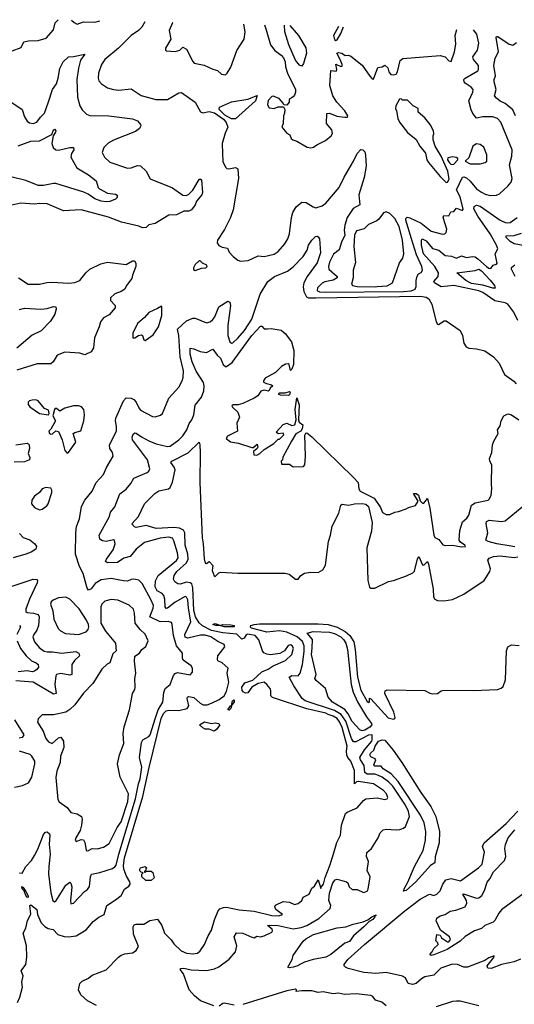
# Model space of a CAD drawing. Extents: x 1552033 to 1694788, y 811965 to 917215.
# Tile 300 of 632: x 1595156 to 1599097, y 908819 to 916661. Entities that reach past the tile are written whole.
import ezdxf

# ---------------------------------------------------------------- set-up
doc = ezdxf.new("R2010")
doc.units = 0

msp = doc.modelspace()

# ---------------------------------------------------------------- linework, layer by layer
at = {"layer": '0CON20XD'}
for points in [[(1595097, 916413), (1595169.2, 916440.8), (1595190, 916485), (1595227.3, 916492.7), (1595305, 916494.7), (1595366.6, 916513.4), (1595425, 916581.2), (1595438.2, 916635), (1595464.3, 916661.1)], [(1595568.4, 916658.5), (1595590, 916640), (1595615, 916626.5), (1595665, 916645.2), (1595755, 916641.3), (1595794.8, 916652.9)], [(1596153.2, 916644), (1596128.7, 916601.3), (1596102.9, 916575), (1596045, 916536.2), (1595944.5, 916435), (1595835.5, 916345), (1595807.3, 916305), (1595783.3, 916235), (1595780.6, 916195), (1595787.5, 916175), (1595809.3, 916149.3), (1595855, 916118.6), (1595905, 916104.4), (1595945, 916100.6), (1596045, 916109.5), (1596125, 916058.1), (1596240, 916025), (1596335, 916025.6), (1596425, 916077.5), (1596445, 916080), (1596555, 916002.9), (1596596.9, 915926.9), (1596615, 915919.2), (1596665, 915929.5), (1596708.5, 915918.5), (1596779.9, 915869.9), (1596801.4, 915841.4), (1596814.7, 915805), (1596792.7, 915757.3), (1596769.4, 915675), (1596771.5, 915595), (1596775, 915532.5), (1596796.1, 915486.1), (1596806.2, 915476.2), (1596822.5, 915472.5), (1596875, 915482.9), (1596894.3, 915474.3), (1596898.9, 915395), (1596856.4, 915146.4), (1596835.6, 915085), (1596788.9, 914991.1), (1596733.3, 914905), (1596730, 914885), (1596743.2, 914863.2), (1596769.7, 914849.7), (1596811.2, 914841.2), (1596825, 914810), (1596856.2, 914775), (1596895, 914745.8), (1596915, 914738), (1596975.6, 914744.4), (1597055, 914780.6), (1597105, 914775.8), (1597185, 914794.2), (1597215, 914816), (1597268.9, 914875), (1597292.1, 914915), (1597306.1, 914955), (1597321.8, 915085), (1597332.7, 915125), (1597359.5, 915170.5), (1597405, 915208), (1597438, 915205), (1597495, 915169.4), (1597515, 915163.2), (1597565, 915178.1), (1597595, 915199.2), (1597701.6, 915325), (1597742, 915408), (1597817, 915533), (1597845, 915595.6), (1597875, 915628), (1597890, 915625), (1597905, 915607.5), (1597911.5, 915581.5), (1597916.9, 915495), (1597899.7, 915405), (1597859.5, 915265), (1597865, 915186.7), (1597813.1, 915156.9), (1597764.6, 915085), (1597745.9, 915025), (1597741.3, 914985), (1597745.9, 914945), (1597721, 914889), (1597702.1, 914827.9), (1597656.6, 914793.4), (1597625, 914729.5), (1597615.9, 914695), (1597619.2, 914675), (1597684.6, 914615), (1597686.9, 914605), (1597655, 914585.2), (1597587.1, 914572.9), (1597565, 914563.3), (1597530, 914525), (1597525.4, 914505.4), (1597530.2, 914500.2), (1597543.9, 914493.9), (1597590.6, 914490.6), (1598215, 914496.5), (1598275, 914502.1), (1598306.5, 914515), (1598316, 914535), (1598314.7, 914585), (1598322.9, 914617.1), (1598333.7, 914636.3), (1598355, 914648.1), (1598364.6, 914665.4), (1598360.6, 914695), (1598317.7, 914787.7), (1598278.3, 914915), (1598233.3, 915065), (1598232.1, 915077.9), (1598243, 915087), (1598265, 915083.2), (1598355, 915041), (1598435, 914977.3), (1598525, 914953.1), (1598542.5, 914955), (1598553.8, 914965), (1598558, 914992), (1598530.8, 915085), (1598535, 915102.5), (1598575, 915100), (1598590, 915130), (1598616, 915134), (1598635, 915160), (1598675, 915144.3), (1598685, 915142.9), (1598689.3, 915150.7), (1598665, 915249.6), (1598635.8, 915305), (1598685, 915406.5), (1598695, 915410), (1598715, 915402.5), (1598745.4, 915375.4), (1598794.7, 915315), (1598835, 915286.9), (1598865, 915270.8), (1598905, 915261.1), (1598955, 915263.1), (1598980, 915275), (1599046, 915334), (1599071.9, 915368.1), (1599079.1, 915395), (1599059.6, 915505), (1599077.9, 915575), (1599078.7, 915625), (1598990, 915845), (1598962.9, 915872.9), (1598925, 915886.2), (1598845, 915888.2), (1598795, 915876.7), (1598765.2, 915915), (1598753.3, 915943.3), (1598735.2, 916015), (1598766.5, 916085), (1598767.8, 916105), (1598753.3, 916125), (1598704.4, 916155), (1598696.4, 916165), (1598695.4, 916184.6), (1598704.3, 916195.7), (1598805, 916253.6), (1598812.7, 916265), (1598811.5, 916295), (1598772.7, 916345), (1598767.3, 916365), (1598802.8, 916417.2), (1598813.2, 916475), (1598798.4, 916545), (1598772.3, 916579.1)], [(1596377.3, 916638.4), (1596375, 916636.7), (1596346.7, 916575), (1596361.2, 916505), (1596317.5, 916435), (1596318.3, 916418.3), (1596325, 916412.5), (1596395, 916408), (1596432.7, 916417.3), (1596455, 916442.5), (1596485, 916426.7), (1596535, 916328.8), (1596547.5, 916315), (1596625, 916298.8), (1596695, 916266.7), (1596732.5, 916257.5), (1596765, 916226.2), (1596795, 916222), (1596809.2, 916235), (1596837.4, 916282.6), (1596887.5, 916415), (1596943.8, 916505), (1596954, 916565), (1596942, 916624.4)], [(1597106.3, 916620.3), (1597121.1, 916581.1), (1597155, 916460.6), (1597188.9, 916415), (1597239.3, 916379.3), (1597257.9, 916357.9), (1597271.9, 916325), (1597274.9, 916285), (1597290, 916235), (1597354.8, 916105), (1597354.7, 916085), (1597345, 916060.6), (1597335, 916046.9), (1597303.9, 916026.1), (1597302.5, 916005), (1597285, 915980), (1597261.7, 915981.7), (1597256.4, 915996.4), (1597222.3, 916032.3), (1597175, 916052.5), (1597165, 916050), (1597137, 916017), (1597131.7, 915981.7), (1597145, 915960), (1597185, 915953.3), (1597215, 915966.7), (1597258.3, 915968.3), (1597267.5, 915945), (1597266.2, 915916.2), (1597258.8, 915895), (1597255.7, 915834.3), (1597243.8, 915805), (1597285, 915756.7), (1597307.5, 915745), (1597320, 915715), (1597332.9, 915702.9), (1597365, 915692.5), (1597446.4, 915646.4), (1597475, 915639.4), (1597497.5, 915645), (1597522.5, 915665), (1597592.3, 915697.7), (1597637.5, 915735), (1597648.8, 915755), (1597642.5, 915785), (1597601.2, 915835), (1597602.5, 915915), (1597625, 915916.5), (1597683.1, 915893.1), (1597746.5, 915883.5), (1597767.5, 915885), (1597771.2, 915895), (1597747.1, 915935), (1597683.1, 916005), (1597651.2, 916055), (1597627, 916137), (1597635, 916257.5), (1597678.3, 916251.7), (1597682.5, 916265), (1597675, 916307.5), (1597715, 916287.5), (1597725, 916290), (1597726, 916305), (1597710, 916345), (1597683.8, 916395), (1597695, 916400), (1597723.9, 916393.9), (1597750, 916375), (1597775, 916377.5), (1597795, 916370), (1597885, 916300), (1597945, 916212), (1597965, 916188.8), (1597975, 916186.7), (1598010.6, 916279.4), (1598043.9, 916286.1), (1598065, 916300), (1598088.3, 916278.3), (1598097.5, 916245), (1598112.5, 916225), (1598135, 916221.2), (1598155, 916227.5), (1598167.5, 916245), (1598187.5, 916335), (1598207.5, 916352.5), (1598505, 916374.7), (1598545, 916366.6), (1598575, 916334.4), (1598595, 916329.2), (1598620.9, 916405), (1598631.9, 916465), (1598625.4, 916535), (1598638.5, 916582.4)], [(1597307.5, 916615.3), (1597378.1, 916535), (1597437.3, 916437.3), (1597441.2, 916395), (1597417.4, 916312.6), (1597405, 916292), (1597385, 916300), (1597355, 916338.1), (1597301.1, 916461.1), (1597270, 916565), (1597265.1, 916616.4)], [(1597696.9, 916605.6), (1597655.6, 916535), (1597665, 916503.6), (1597675, 916495.6), (1597685, 916499.4), (1597715, 916552), (1597735.9, 916604.7)], [(1599106.2, 915896.2), (1599085, 915943.1), (1599025, 915994.6), (1598985, 916012.3), (1598954.2, 916035), (1598939.4, 916055), (1598952.5, 916105), (1598937.1, 916165), (1598936.7, 916185), (1598946.2, 916215), (1598933.8, 916295), (1598944.5, 916355.5), (1598970, 916405), (1598951.9, 916518.1), (1598955, 916526), (1598965, 916526.9), (1599057, 916467), (1599085, 916459.5), (1599115, 916478.6)], [(1595095, 916001.2), (1595176, 915946), (1595195, 915886.7), (1595215, 915852), (1595235, 915839.2), (1595265, 915834.5), (1595294.2, 915845), (1595321.4, 915885), (1595355, 915915.6), (1595385, 916006), (1595416.8, 916105), (1595448.5, 916151.5), (1595462.2, 916195), (1595475, 916273.3), (1595503.6, 916326.4), (1595545, 916365.8), (1595585, 916367.1), (1595675.7, 916385.7), (1595642.2, 916337.8), (1595623.8, 916276.2), (1595612.9, 916185), (1595617.6, 916045), (1595635.4, 915975.4), (1595653, 915943), (1595687.7, 915907.7), (1595715, 915897.5), (1595865.5, 915894.5), (1596055, 915872.2), (1596095.4, 915855.4), (1596119.2, 915825), (1596120.8, 915815), (1596110.8, 915795), (1596079.2, 915770.8), (1595905, 915701.5), (1595862.6, 915677.4), (1595826.4, 915643.6), (1595813.2, 915603.2), (1595831.4, 915565), (1595875.6, 915525), (1596015, 915479.1), (1596045, 915482.3), (1596095, 915499.1), (1596117.8, 915497.8), (1596163.8, 915455), (1596195, 915394.2), (1596375, 915321.5), (1596455, 915264.4), (1596485, 915260), (1596505, 915271.9), (1596535, 915304.2), (1596585, 915388.6), (1596595, 915392.5), (1596604.4, 915384.4), (1596611.9, 915285), (1596608, 915265), (1596565.5, 915215), (1596554.1, 915185.9), (1596525, 915147.5), (1596503, 915137), (1596465, 915135.8), (1596405, 915107.1), (1596345, 915103.2), (1596235, 915038.1), (1596185, 915026.7), (1596163.8, 915006.2), (1596135, 915002.5), (1596105, 915015.4), (1595967.6, 915047.6), (1595865, 915087.7), (1595645, 915145.6), (1595505, 915137.5), (1595374.3, 915194.3), (1595315, 915198.1), (1595275, 915192.9), (1595165, 915200.9), (1595045, 915174.4)], [(1596845, 915870.5), (1596790.4, 915900.4), (1596745.7, 915945), (1596748, 915965), (1596845, 916005.6), (1596975, 916027.5), (1597047.7, 916057.7), (1597035, 916014), (1596875, 915872.5), (1596845, 915870.5)], [(1598555, 915364.6), (1598565, 915366.7), (1598578.3, 915391.7), (1598567, 915455), (1598513.1, 915573.1), (1598467.5, 915655), (1598450, 915705), (1598450, 915735), (1598456.7, 915753.3), (1598452.5, 915775), (1598427.5, 915825), (1598385, 915880), (1598330, 915925), (1598330, 915955), (1598290, 915975), (1598245, 916020), (1598205, 916020), (1598195, 916030), (1598181.7, 916028.3), (1598154.2, 915975.8), (1598150, 915955), (1598159.4, 915935), (1598169.2, 915875), (1598182.5, 915845), (1598245, 915762.7), (1598315.8, 915705.8), (1598345.4, 915655), (1598389, 915599), (1598401, 915545), (1598414.3, 915524.3), (1598505, 915411.1), (1598555, 915364.6)], [(1595145, 915657.3), (1595245, 915693.1), (1595315, 915696.2), (1595412.5, 915747.5), (1595424.6, 915785), (1595435, 915788.9), (1595443.5, 915775), (1595441.8, 915765), (1595423.1, 915736.9), (1595413.1, 915675), (1595421.9, 915641.9), (1595445, 915625.8), (1595465, 915623.1), (1595555, 915644.4), (1595585, 915643.3), (1595588.1, 915625), (1595569.4, 915595), (1595564.4, 915565), (1595611.2, 915481.2), (1595704, 915425), (1595765, 915376.7), (1595781.4, 915325), (1595792, 915315), (1595855, 915280.5), (1595920.3, 915270.3), (1595932.7, 915262.7), (1595934, 915245), (1595919.5, 915230.5), (1595875, 915212), (1595845, 915209.4), (1595805, 915215.4), (1595755, 915234.1), (1595702, 915272), (1595666.5, 915286.5), (1595445, 915356), (1595425, 915357.5), (1595345, 915339.6), (1595305, 915339.4), (1595205, 915380.9), (1595085, 915408.3)], [(1598745, 915512.7), (1598825, 915513.8), (1598865.5, 915524.5), (1598878.8, 915535), (1598879.2, 915585), (1598854, 915645), (1598825, 915667.5), (1598795, 915673.1), (1598766, 915654), (1598735, 915560), (1598706.2, 915535), (1598745, 915512.7)], [(1598595, 915508.9), (1598615, 915511.5), (1598648, 915545), (1598646, 915555), (1598633.5, 915563.5), (1598605, 915568.9), (1598568, 915562), (1598565.7, 915545), (1598581.2, 915521.2), (1598595, 915508.9)], [(1599125.8, 914265), (1599092.4, 914332.4), (1599045, 914396.1), (1599024, 914406), (1598940.5, 914420.5), (1598845, 914488.1), (1598815, 914502.5), (1598615.2, 914545.2), (1598515, 914532.1), (1598460, 914565), (1598456.9, 914575), (1598491.1, 914615), (1598492.9, 914645), (1598463.7, 914695), (1598373.6, 914795), (1598358.7, 914865), (1598357.1, 914905), (1598363.1, 914916.9), (1598395, 914899.3), (1598445, 914837.4), (1598495, 914825.2), (1598545, 914781.6), (1598597.7, 914777.7), (1598635, 914761.2), (1598675, 914779.2), (1598717, 914767), (1598765, 914775.8), (1598785, 914771.5), (1598807, 914757), (1598875, 914694.7), (1598895, 914681.9), (1598909.7, 914680.3), (1598927.5, 914705), (1598955, 914714), (1598959.4, 914720.6), (1598945.6, 914795), (1598965.6, 914835), (1598955.3, 914865), (1598905.5, 914955), (1598805, 915096.5), (1598775.7, 915155), (1598775.8, 915174.2), (1598795, 915184.2), (1598824.2, 915175), (1598985, 915064.7), (1599025, 915046.2), (1599045, 915042.3), (1599065, 915046.5), (1599119.4, 915085)], [(1597994.4, 914534.4), (1598005, 914534.9), (1598085, 914540.2), (1598125.6, 914565), (1598183.3, 914725), (1598208.5, 914761.5), (1598216.7, 914795), (1598205.6, 914905), (1598179.2, 915015), (1598145, 915078.2), (1598105, 915118.1), (1598075, 915130), (1598055, 915123.3), (1598017.4, 915072.6), (1598000.8, 915059.2), (1597935, 915030.6), (1597900, 914995), (1597840.9, 914979.1), (1597823.4, 914945), (1597819, 914855), (1597832.9, 914727.1), (1597812.8, 914667.2), (1597812.9, 914605), (1597801.1, 914555), (1597807.1, 914545), (1597845, 914535.6), (1597994.4, 914534.4)], [(1596238.6, 911101.4), (1596259.7, 911165), (1596296.4, 911225), (1596305, 911302.5), (1596315, 911333.3), (1596355, 911366.2), (1596382, 911438), (1596395.8, 911454.2), (1596415, 911461.6), (1596515, 911444), (1596533.8, 911465), (1596534, 911495), (1596522.5, 911515), (1596459.7, 911559.7), (1596453.8, 911575), (1596454, 911615), (1596404.8, 911674.8), (1596381.1, 911755), (1596371.9, 911845), (1596365, 911858.8), (1596338.2, 911868.2), (1596275, 911863.8), (1596193.9, 911903.9), (1596220.6, 911975), (1596222.5, 911995), (1596205, 912038.1), (1596131.5, 912171.5), (1596105, 912196.2), (1596065, 912204), (1596045, 912202.5), (1596015, 912188.2), (1595982.9, 912192.9), (1595885, 912211.5), (1595805, 912199.6), (1595758.9, 912171.1), (1595725, 912128.2), (1595705, 912116.9), (1595693.4, 912133.4), (1595661.3, 912251.3), (1595632.9, 912305), (1595601.1, 912405), (1595603, 912573), (1595609.4, 912625), (1595633.3, 912685), (1595649.6, 912785), (1595675, 912832.9), (1595733.3, 912906.7), (1595765.3, 912974.7), (1595825, 913038), (1595847, 913093), (1595902.5, 913185), (1595897.1, 913215), (1595875.5, 913245), (1595872.2, 913275), (1595927.5, 913385), (1595928.9, 913421.1), (1595920, 913465), (1595922.2, 913487.8), (1595983.1, 913625), (1596005, 913649.5), (1596045, 913645.4), (1596066.9, 913635), (1596084.5, 913615), (1596105, 913568.6), (1596119.8, 913549.8), (1596215, 913500), (1596235, 913497.5), (1596278.7, 913511.3), (1596295, 913524), (1596345, 913646.2), (1596425, 913734), (1596451.9, 913785), (1596458.2, 913811.8), (1596460.8, 913865), (1596434.4, 913975), (1596424.8, 914145), (1596414.6, 914195), (1596485, 914263.8), (1596535, 914283.8), (1596555, 914283.8), (1596645, 914246.9), (1596675, 914255.6), (1596695.8, 914274.2), (1596710.9, 914295), (1596742.9, 914375), (1596815, 914420), (1596830.3, 914410.3), (1596835.5, 914385.5), (1596813.8, 914225), (1596815.4, 914145), (1596831.9, 914095), (1596845, 914085.8), (1596855, 914088.6), (1596895, 914124.5), (1596946.9, 914185), (1597004.6, 914275), (1597072.2, 914475), (1597133.6, 914576.4), (1597185.2, 914614.8), (1597290.6, 914659.4), (1597335, 914691.8), (1597415.5, 914775), (1597445.8, 914825), (1597456, 914865), (1597483.8, 914905), (1597513, 914933), (1597525, 914936.5), (1597535, 914931.8), (1597545.7, 914915.7), (1597552.2, 914805), (1597525.9, 914724.1), (1597446.2, 914615), (1597420.3, 914565), (1597414.2, 914534.2), (1597420.4, 914495), (1597442.5, 914452.5), (1597456.9, 914446.9), (1597515, 914446.2), (1598349.4, 914459.4), (1598395, 914452.1), (1598415, 914437.1), (1598441.1, 914395), (1598474, 914254), (1598485, 914236.2), (1598494, 914234), (1598538.3, 914261.7), (1598555, 914263.8), (1598666.4, 914185), (1598683.2, 914145), (1598693.4, 914083.4), (1598713.9, 914055), (1598735.4, 914045.4), (1598795, 914040.8), (1598862.7, 914022.7), (1598930.8, 913975), (1598975.6, 913925), (1599019.4, 913835), (1599092.5, 913782.5), (1599111.7, 913761.7)], [(1599195, 914857.3), (1599096, 914876), (1599065, 914894.4), (1599030.8, 914925), (1599031, 914939), (1599095, 914942.9), (1599155, 914959.7)], [(1595147.5, 914605), (1595225, 914553.3), (1595315, 914553.6), (1595372.8, 914567.2), (1595415, 914570), (1595547.4, 914562.6), (1595595, 914566.9), (1595636, 914585), (1595684.3, 914645.7), (1595715, 914674), (1595803.8, 914716.2), (1595855, 914730), (1596005, 914710), (1596055, 914740), (1596071.2, 914741.2), (1596082.7, 914722.7), (1596082.9, 914695), (1596056.1, 914626.1), (1596050.2, 914599.8), (1596008.6, 914545), (1595994.2, 914515), (1595965.8, 914495), (1595915, 914478), (1595880.6, 914445), (1595879.3, 914425), (1595917.9, 914385), (1595916.4, 914365), (1595870, 914310), (1595825, 914285.6), (1595801.1, 914255), (1595790, 914215), (1595752, 914128), (1595743.2, 914046.8), (1595725, 914016.7), (1595675, 913991.2), (1595635, 914004.2), (1595515, 914012.5), (1595455, 913988), (1595424.2, 913935), (1595405, 913920), (1595295, 913919.5), (1595135, 913869.4)], [(1596555, 914662.5), (1596605, 914683.3), (1596640, 914685), (1596650, 914695), (1596647.5, 914705), (1596613, 914723), (1596595, 914740), (1596585, 914740), (1596555, 914710), (1596540, 914685), (1596541.7, 914671.7), (1596555, 914662.5)], [(1598925, 914522.7), (1598845, 914546.9), (1598755, 914559.8), (1598710.8, 914585), (1598640, 914645), (1598785, 914662.7), (1598815, 914673.1), (1598835, 914659.8), (1598905, 914586.6), (1598938.3, 914545), (1598945, 914523.6), (1598925, 914522.7)], [(1599102.4, 914615), (1599073.5, 914675), (1599075, 914688.5), (1599102.3, 914707.7)], [(1595155, 914353.5), (1595195, 914364.5), (1595325, 914354.4), (1595375, 914360), (1595425, 914376.9), (1595443.8, 914373.8), (1595446, 914355), (1595436.2, 914315), (1595401.2, 914258.8), (1595326.8, 914183.2), (1595255, 914148.6), (1595132.5, 914045)], [(1596155, 914106.7), (1596165, 914111.2), (1596219.7, 914150.3), (1596262.5, 914215), (1596289.2, 914305), (1596290, 914375), (1596285, 914380), (1596255, 914360), (1596185, 914330), (1596150.9, 914289.1), (1596095, 914241.2), (1596058, 914165), (1596056.7, 914126.7), (1596075, 914126.2), (1596104.3, 914145.7), (1596125, 914151.2), (1596136, 914146), (1596145, 914112.5), (1596155, 914106.7)], [(1595902.1, 912437.9), (1595916.4, 912486.4), (1595912.2, 912512.2), (1595905, 912516.9), (1595845, 912504.5), (1595815, 912510.6), (1595794.6, 912524.6), (1595790.9, 912555), (1595870.8, 912705), (1595880.9, 912739.1), (1595915, 912781.2), (1595955.6, 912885), (1596005, 912921.4), (1596043.1, 912966.9), (1596065, 913009.2), (1596171.2, 913055), (1596185, 913066.2), (1596194.2, 913085), (1596173.6, 913155), (1596054.7, 913315), (1596052.2, 913335), (1596061.5, 913358.5), (1596075, 913370.8), (1596085, 913367.8), (1596127.3, 913337.3), (1596186.1, 913306.1), (1596245, 913283.4), (1596335, 913260.9), (1596355, 913263.3), (1596424.2, 913315), (1596455, 913346.9), (1596487.1, 913395), (1596505.5, 913445), (1596527.5, 913475), (1596542.7, 913515), (1596555, 913591.2), (1596604.6, 913655), (1596624.2, 913705), (1596627.2, 913745), (1596622, 913772), (1596561.5, 913861.5), (1596529.8, 913935), (1596514.1, 913995.9), (1596515, 914043.8), (1596545, 914040), (1596595, 914017.8), (1596645, 914009.4), (1596695, 914038), (1596729.1, 913989.1), (1596756.1, 913965), (1596777.9, 913915), (1596795, 913899.7), (1596805, 913898.9), (1596850.5, 913929.5), (1597005.3, 914145), (1597075, 914221.2), (1597085, 914218.8), (1597105, 914198.8), (1597130.8, 914199.2), (1597160.7, 914200.7), (1597238.3, 914188.3), (1597271.7, 914161.7), (1597322.5, 914095), (1597340, 914025), (1597337.5, 913915), (1597325, 913877.5), (1597315, 913867.5), (1597304.1, 913914.1), (1597295, 913920), (1597275, 913917.5), (1597241.4, 913898.6), (1597195, 913850), (1597112.9, 913805), (1597098, 913785), (1597098.8, 913775), (1597122.5, 913762.5), (1597163.6, 913753.6), (1597172.5, 913745), (1597152.7, 913727.3), (1597143, 913707), (1597135, 913702.5), (1597105, 913711.2), (1597076.4, 913703.6), (1597052.5, 913665), (1597025, 913646.7), (1596935, 913603.8), (1596896.1, 913593.9), (1596857, 913593), (1596847.5, 913585), (1596851.2, 913575), (1596894, 913535), (1596907.5, 913495), (1596886.4, 913446.4), (1596891.2, 913385), (1596812.5, 913345), (1596802.5, 913325), (1596835, 913297.5), (1596899.1, 913289.1), (1597005, 913253.3), (1597016.7, 913253.3), (1597049.3, 913279.3), (1597052.5, 913255), (1597047.5, 913245), (1597018.3, 913221.7), (1597022.5, 913195), (1597045, 913192.5), (1597070, 913205), (1597105, 913237.5), (1597180, 913285), (1597215, 913320), (1597225, 913320), (1597260, 913355), (1597255, 913367.5), (1597215, 913362.5), (1597200, 913375), (1597255, 913437.5), (1597283.9, 913446.1), (1597325, 913428.6), (1597348.8, 913435), (1597360, 913475), (1597350.8, 913555), (1597365, 913650), (1597383.6, 913593.6), (1597377, 913473), (1597382.5, 913455), (1597412.5, 913435), (1597407.5, 913402.5), (1597395.8, 913384.2), (1597357, 913363), (1597322.5, 913305), (1597253, 913177), (1597250, 913155), (1597240, 913145), (1597241.7, 913121.7), (1597305, 913120), (1597335, 913100), (1597418.3, 913101.7), (1597427.5, 913115), (1597433.3, 913185), (1597428.3, 913351.7), (1597435, 913367.5), (1597445, 913370), (1597485, 913339.2), (1597815.8, 913015), (1597852.5, 912975), (1597858, 912925), (1597870, 912905), (1597979.6, 912849.6), (1598031.4, 912775), (1598047, 912737), (1598075, 912718.8), (1598105, 912720), (1598145, 912738.8), (1598175, 912743.8), (1598235, 912763.8), (1598255, 912776.7), (1598308.8, 912791.2), (1598330, 912825), (1598295, 912886.7), (1598315, 912887.8), (1598332.9, 912875), (1598348, 912828), (1598365, 912810), (1598375, 912811.2), (1598405, 912846.2), (1598425, 912771.2), (1598456.2, 912556.2), (1598465, 912536.2), (1598495, 912521.2), (1598527.4, 912477.4), (1598545, 912471.9), (1598605, 912476.4), (1598675, 912462), (1598708, 912465), (1598702.5, 912475), (1598668.5, 912498.5), (1598658.1, 912515), (1598662.9, 912592.9), (1598685, 912661.1), (1598719.8, 912690.2), (1598734.4, 912715), (1598755.4, 912795), (1598785, 912812), (1598888.8, 912835), (1598900, 912845), (1598912, 912875), (1598918.8, 912925), (1598914, 912965), (1598917.5, 913115), (1598902.5, 913145), (1598900, 913165), (1598917.5, 913215), (1598922.5, 913275), (1598932.5, 913305), (1598967.5, 913365), (1598962.5, 913395), (1598983.6, 913426.4), (1598992.5, 913465), (1599013.3, 913505), (1599045, 913520.8), (1599075, 913514.3), (1599132, 913475)], [(1597295, 913667.5), (1597235, 913670), (1597220, 913675), (1597220, 913685), (1597225, 913690), (1597271.7, 913688.3), (1597305, 913700), (1597310, 913695), (1597305, 913672.5), (1597295, 913667.5)], [(1595385, 913513.3), (1595392.5, 913525), (1595385, 913550), (1595353.3, 913563.3), (1595305, 913626.2), (1595285, 913633.8), (1595255, 913630.5), (1595234, 913626), (1595224.6, 913615.4), (1595224.4, 913595), (1595237.4, 913577.4), (1595315, 913523.3), (1595385, 913513.3)], [(1595535, 913207.5), (1595545, 913212.5), (1595602.5, 913295), (1595582.5, 913365), (1595596.1, 913373.9), (1595644.2, 913385.8), (1595668, 913465), (1595673.8, 913515), (1595667.5, 913555), (1595648.3, 913578.3), (1595626.1, 913586.1), (1595583.9, 913586.1), (1595515, 913566.7), (1595475, 913542.5), (1595450, 913565), (1595440, 913565), (1595432.5, 913557.5), (1595420, 913505), (1595442.5, 913465), (1595405, 913400), (1595390, 913385), (1595393.8, 913365), (1595405, 913360), (1595418.3, 913361.7), (1595445, 913386.7), (1595465, 913380), (1595493.8, 913315), (1595515, 913230), (1595535, 913207.5)], [(1595125.9, 913275.9), (1595219.1, 913289.1), (1595230.9, 913275), (1595235.4, 913245), (1595223.3, 913205), (1595238.5, 913175), (1595234.3, 913155), (1595195, 913140.3), (1595113.3, 913136.7)], [(1595769, 908809), (1595695.4, 908845), (1595644.6, 908895), (1595625.6, 908935), (1595636.1, 908983.9), (1595655, 909003.8), (1595705, 909026.7), (1595735, 909051.2), (1595846.1, 909093.9), (1595943.3, 909195), (1595965, 909210), (1595995, 909221.4), (1596055, 909227.5), (1596085, 909246.2), (1596102, 909278), (1596063.6, 909376.4), (1596061.4, 909435), (1596069.1, 909450.9), (1596085, 909456.9), (1596145, 909455.8), (1596193.4, 909486.6), (1596255, 909496), (1596290, 909445), (1596310, 909385), (1596362.7, 909332.7), (1596385, 909300), (1596442.9, 909245), (1596485, 909226.9), (1596535, 909220.9), (1596573.7, 909226.3), (1596595.4, 909244.6), (1596629.4, 909295), (1596657.9, 909365), (1596685, 909409.6), (1596708, 909492), (1596738, 909562), (1596751.6, 909578.4), (1596780.2, 909589.8), (1596805, 909591.8), (1596905, 909572.2), (1597025, 909559.2), (1597165, 909527.1), (1597215.6, 909524.4), (1597245, 909530), (1597250, 909535), (1597197.5, 909575), (1597190, 909595), (1597195, 909607.5), (1597255, 909636.2), (1597305, 909632), (1597345, 909613.3), (1597375, 909622.5), (1597403.3, 909645), (1597415, 909672.5), (1597463.9, 909696.1), (1597482.5, 909745), (1597505, 909760), (1597535, 909810), (1597555, 909740), (1597557.5, 909752.5), (1597577.5, 909775), (1597590.6, 909829.4), (1597628.4, 909925), (1597658.7, 910025), (1597683.9, 910106.1), (1597711.1, 910165), (1597721.1, 910245), (1597752.5, 910337.5), (1597765, 910348.8), (1597845, 910382.5), (1597895, 910442.5), (1597915, 910454.4), (1598003.1, 910463.1), (1598065, 910448.9), (1598085, 910454.3), (1598090, 910465), (1598079.2, 910495), (1598055, 910521.5), (1597974.7, 910574.7), (1597855, 910592.7), (1597840.3, 910589.7), (1597823.8, 910573.8), (1597825, 910680), (1597795, 910755.8), (1597770, 910785), (1597763.1, 910803.1), (1597759.4, 910835), (1597765.2, 910875), (1597725, 911022.9), (1597705, 911067.9), (1597684.6, 911095), (1597655, 911113.9), (1597615, 911127.3), (1597595, 911138.1), (1597445, 911170.9), (1597171.7, 911261.7), (1597156, 911275), (1597158.1, 911315), (1597150.6, 911335), (1597126.1, 911366.1), (1597103.6, 911383.6), (1597055, 911374.1), (1597005, 911345.3), (1596975, 911300.6), (1596955, 911297.3), (1596936.7, 911306.7), (1596928.8, 911318.8), (1596926, 911345), (1596950.3, 911379.7), (1597015, 911399.3), (1597084.3, 911465.7), (1597135, 911486.9), (1597175.3, 911514.7), (1597275, 911555.8), (1597325, 911604), (1597336.5, 911655), (1597327.1, 911675), (1597315, 911680.8), (1597294.5, 911675.5), (1597265.5, 911634.5), (1597227.9, 911612.1), (1597155, 911602.5), (1597125, 911606.7), (1597102.5, 911617.5), (1597090.2, 911635), (1597061.9, 911721.9), (1597032.1, 911755), (1596972.2, 911767.8), (1596959.5, 911760.5), (1596945, 911734.2), (1596925, 911726.2), (1596887.3, 911767.3), (1596775, 911777.6), (1596685, 911796.4), (1596612, 911832), (1596586.2, 911856.2), (1596556.5, 911905), (1596544.4, 911954.4), (1596536.2, 912135), (1596527.4, 912167.4), (1596515, 912177), (1596485, 912180.7), (1596435, 912165.9), (1596416.6, 912166.6), (1596392.6, 912182.6), (1596383.1, 912205), (1596387.7, 912235), (1596407.6, 912265), (1596486.1, 912335), (1596498.9, 912365), (1596496.4, 912405), (1596475.5, 912475), (1596472.8, 912575), (1596461.1, 912595), (1596430.7, 912610.7), (1596385, 912615.4), (1596245, 912608.4), (1596165, 912631.8), (1596085, 912616.2), (1596071.8, 912621.8), (1596051.2, 912645), (1596101.9, 912705), (1596150.8, 912805), (1596232.3, 912887.7), (1596265, 912908.4), (1596343.3, 912925), (1596355.4, 912934.6), (1596373.1, 912976.9), (1596395.7, 913075), (1596387.8, 913097.8), (1596360.8, 913135), (1596367.5, 913145), (1596499.2, 913210.8), (1596585, 913296), (1596591.5, 913275), (1596593.6, 913213.6), (1596591.8, 912975), (1596609.7, 912535), (1596618.6, 912485), (1596625, 912366.7), (1596635, 912332.5), (1596645, 912330), (1596665, 912346.7), (1596696.2, 912315), (1596690.6, 912275), (1596705, 912231.2), (1596715, 912226.2), (1596743.6, 912256.4), (1596758.3, 912261.7), (1596895, 912252.5), (1597272.7, 912252.7), (1597303.3, 912245), (1597355, 912206), (1597375, 912203.8), (1597397.5, 912235), (1597425, 912251.4), (1597475, 912260.8), (1597535, 912259.3), (1597572.1, 912277.9), (1597593.2, 912316.8), (1597617.6, 912505), (1597633.4, 912555), (1597645, 912627.5), (1597700, 912730), (1597713.8, 912795), (1597725, 912803.3), (1597775, 912795.5), (1597825, 912806.1), (1597885, 912808.7), (1597915, 912802.2), (1597934, 912785), (1597964.2, 912655), (1597958.2, 912588.2), (1597922.2, 912455), (1597929.2, 912195), (1597942.4, 912142.4), (1597955, 912133.3), (1597985, 912133.3), (1598094.2, 912185.8), (1598135, 912193.8), (1598238, 912232)], [(1595315, 912756.7), (1595335, 912763.3), (1595371.7, 912788.3), (1595384, 912805), (1595413.8, 912895), (1595413.3, 912915), (1595405, 912930), (1595365, 912936.2), (1595335.9, 912924.1), (1595313.9, 912896.1), (1595275, 912866.7), (1595253.8, 912835), (1595250, 912805), (1595273.3, 912775), (1595315, 912756.7)], [(1599101.8, 912461.8), (1599055, 912471.1), (1598957.3, 912487.3), (1598888, 912505), (1598870, 912515), (1598886.4, 912575), (1598873.3, 912645), (1598875.5, 912664.5), (1598895.6, 912674.4), (1598995, 912663.9), (1599025, 912670), (1599158.6, 912781.4)], [(1595155, 912569.4), (1595185, 912537.9), (1595238.1, 912518.1), (1595277.1, 912485), (1595289.6, 912465), (1595283.8, 912445), (1595248.9, 912421.1), (1595206.7, 912403.3), (1595105.6, 912375)], [(1595137.8, 908832.2), (1595158.1, 908875), (1595178.1, 908955), (1595174.2, 908995), (1595184.2, 909044.2), (1595167.5, 909085), (1595205.3, 909134.7), (1595213.4, 909195), (1595211.2, 909285), (1595184.5, 909384.5), (1595206.2, 909423.8), (1595218, 909485), (1595244, 909536), (1595236.7, 909605), (1595245, 909611.2), (1595294.2, 909575), (1595297.5, 909535), (1595327.3, 909467.3), (1595357.7, 909437.7), (1595383.1, 909423.1), (1595423.6, 909413.6), (1595460, 909375), (1595512.1, 909357.9), (1595545, 909355.5), (1595606.7, 909365), (1595687, 909413), (1595740.6, 909479.4), (1595786.7, 909513.3), (1595830, 909535), (1595850.5, 909605), (1595919.7, 909650.3), (1595964.2, 909685), (1595992.5, 909735), (1596025, 909758.5), (1596036, 909775), (1596033.8, 909795), (1596008.5, 909838.5), (1595986.9, 909895), (1595983.6, 909925), (1595990.3, 909985), (1596137.7, 910475), (1596187.1, 910705), (1596284.5, 911095.5), (1596301.7, 911135), (1596323.6, 911156.4), (1596345, 911161.8), (1596425, 911159.5), (1596489.5, 911175), (1596503.1, 911195), (1596491.1, 911255), (1596494.5, 911265.5), (1596505, 911271.1), (1596545, 911263.1), (1596595, 911218.2), (1596618.8, 911205), (1596650, 911205), (1596685, 911216.2), (1596745, 911246.9), (1596785, 911275.7), (1596805, 911309.2), (1596823.3, 911385), (1596809.4, 911455), (1596816, 911495), (1596768.8, 911538.8), (1596734.4, 911555), (1596731.1, 911565), (1596734.5, 911595), (1596791.1, 911665), (1596785.8, 911685), (1596735, 911707.7), (1596678.9, 911745), (1596635, 911759.2), (1596597.9, 911757.9), (1596495, 911734), (1596473.8, 911743.8), (1596471.8, 911765), (1596518.7, 911865), (1596500.7, 911975), (1596495, 912040), (1596485, 912061.5), (1596475, 912066.2), (1596395, 912022.1), (1596335, 911974.2), (1596322.4, 911972.4), (1596314.8, 911984.8), (1596313, 912045), (1596305.8, 912075.8), (1596292, 912092), (1596252.8, 912112.8), (1596236.3, 912145), (1596238.7, 912191.3), (1596258.4, 912235), (1596405, 912354.7), (1596418.6, 912375), (1596414.2, 912415), (1596385, 912510), (1596372.7, 912532.7), (1596345, 912538.6), (1596275, 912531.2), (1596151.9, 912498.1), (1596083.2, 912445), (1596035.6, 912384.4), (1595985, 912371.5), (1595935, 912337.7), (1595855, 912335.6), (1595840.5, 912345), (1595848.2, 912365), (1595902.1, 912437.9)], [(1598238, 912232), (1598287.5, 912255), (1598300.9, 912269.1), (1598325, 912366.7), (1598335, 912386.2), (1598365, 912318.8), (1598375, 912316.2), (1598405, 912346.7), (1598414.5, 912325), (1598449.6, 912125), (1598452.9, 912065), (1598463.5, 912045), (1598485, 912035.7), (1598535, 912033.1), (1598605, 912043.6), (1598695.9, 912085), (1598857.1, 912195), (1598902, 912265), (1598905.9, 912285.9), (1598886, 912355), (1598897.4, 912372.6), (1598931.2, 912385), (1598985, 912389.8), (1599095, 912376.9), (1599125, 912382.6)], [(1595065, 912138.7), (1595265, 912205.5), (1595291.9, 912201.9), (1595297.5, 912195), (1595294.5, 912175), (1595233.5, 912045), (1595204.6, 911965), (1595206.4, 911946.4), (1595215, 911939.5), (1595266.2, 911935), (1595302.6, 911922.6), (1595312.4, 911905), (1595305.2, 911835), (1595291.9, 911798.1), (1595267.9, 911765), (1595261.2, 911745), (1595273.5, 911705), (1595311.8, 911661.8), (1595352.7, 911632.7), (1595375, 911625.3), (1595417.4, 911627.4), (1595493.4, 911616.6), (1595605, 911628), (1595628.6, 911615), (1595632.5, 911595), (1595591.9, 911558.1), (1595572.1, 911525), (1595571.4, 911445), (1595555, 911440), (1595485, 911453.8), (1595450.8, 911445), (1595444.5, 911435), (1595435.9, 911365), (1595447.3, 911295), (1595425, 911288.2), (1595265, 911384.2), (1595125, 911396)], [(1595695, 910040), (1595705, 910043.1), (1595735, 910060), (1595775, 910056.7), (1595825, 910069.1), (1595869.4, 910100.6), (1595933.4, 910226.6), (1595965, 910273.1), (1596016.7, 910435), (1596023.2, 910495), (1595956.5, 910626.5), (1595935.4, 910735), (1595950.9, 910805), (1595986.6, 910895), (1595981.5, 910975), (1595990.1, 911029.9), (1596030.2, 911165), (1596055, 911294.2), (1596073.9, 911325), (1596077.5, 911345), (1596074.5, 911414.5), (1596082, 911455), (1596071.1, 911551.1), (1596075, 911590.8), (1596110, 911615), (1596130.8, 911645), (1596162.1, 911667.9), (1596180, 911715), (1596155, 911766), (1596115, 911804.2), (1596075.6, 911855), (1596070.6, 911935), (1596062.9, 911965), (1596028.6, 911998.6), (1595938, 912038), (1595885, 912042.2), (1595835, 912029.2), (1595812, 912005), (1595803.1, 911985), (1595804.2, 911855), (1595840.5, 911790.5), (1595918.8, 911695), (1595924, 911635), (1595899.3, 911610.7), (1595875, 911537.5), (1595852.1, 911527.9), (1595810.7, 911489.3), (1595739.5, 911375), (1595664.3, 911295.7), (1595594.5, 911205), (1595555, 911165.7), (1595525, 911145.6), (1595425, 911124.4), (1595335, 911124), (1595305, 911093.3), (1595297.5, 911065), (1595343.6, 910993.6), (1595365.6, 910935), (1595385, 910909.2), (1595415, 910896), (1595465, 910941.2), (1595485, 910946.2), (1595505.8, 910915.8), (1595508.6, 910865), (1595482.5, 910795), (1595480, 910745), (1595451.5, 910675), (1595443.5, 910625), (1595460.9, 910450.9), (1595472.1, 910432.1), (1595536, 910385), (1595565, 910345.8), (1595615, 910335.8), (1595648.6, 910315), (1595654.5, 910294.5), (1595648.9, 910245), (1595637.3, 910202.7), (1595602.5, 910145), (1595598.8, 910125), (1595606.7, 910116.7), (1595645, 910130.8), (1595665, 910128), (1595676.7, 910106.7), (1595685, 910047.5), (1595695, 910040)], [(1595625, 911764.5), (1595685.6, 911784.4), (1595702.5, 911805), (1595708.1, 911825), (1595705.6, 911845), (1595689.1, 911879.1), (1595629.1, 911969.1), (1595555, 912045.4), (1595525, 912061.9), (1595465, 912055.7), (1595422, 912038), (1595408, 912025), (1595402, 912005), (1595421.8, 911951.8), (1595428.5, 911885), (1595462.8, 911812.8), (1595482.4, 911792.4), (1595522, 911772), (1595625, 911764.5)], [(1596703.9, 908806.1), (1596596.7, 908845), (1596548, 908885), (1596506, 908935), (1596460.3, 909060.3), (1596436.2, 909095), (1596440, 909105), (1596465, 909106.9), (1596523.2, 909093.2), (1596645, 909087.8), (1596709.2, 909100.8), (1596743.3, 909116.7), (1596825, 909178.5), (1596875, 909236.9), (1596886.1, 909285), (1596864, 909355), (1596885, 909388.8), (1596935, 909385.6), (1597005, 909352.5), (1597025, 909348.8), (1597045, 909362.5), (1597075, 909356.2), (1597105, 909364.3), (1597165, 909392), (1597171.2, 909405), (1597167.3, 909417.3), (1597130, 909445), (1597150.3, 909449.7), (1597215, 909445.2), (1597335, 909419), (1597399.7, 909429.7), (1597445, 909447.2), (1597538.9, 909501.1), (1597629.1, 909580.9), (1597634.1, 909605), (1597619.3, 909645), (1597625.6, 909705), (1597652, 909785), (1597668.9, 909811.1), (1597685, 909814.4), (1597760, 909795), (1597770, 909785), (1597780, 909755), (1597805, 909733.3), (1597845, 909733.3), (1597895, 909709.2), (1597925, 909719.4), (1597933.8, 909735), (1597947.8, 909835), (1597925.6, 909885), (1597935.6, 909955), (1597918, 909995), (1597922.4, 910027.6), (1597959.2, 910060.8), (1598012.2, 910145), (1598028, 910185), (1598052.4, 910207.6), (1598075.8, 910214.2), (1598155, 910208), (1598185, 910212), (1598215, 910220.8), (1598229.2, 910235), (1598260.9, 910315), (1598253.7, 910355), (1598231, 910405), (1598129, 910555), (1598095, 910591.6), (1598045, 910628), (1598015, 910642.1), (1597985, 910650.9), (1597925, 910650.5), (1597904.9, 910664.9), (1597900.4, 910720.4), (1597870.7, 910765), (1597866.3, 910785), (1597903.9, 910846.1), (1597960.5, 910915), (1597965.4, 910925), (1597963.8, 910963.8), (1597935, 910961.5), (1597835, 910908.5), (1597815, 910908.1), (1597799.4, 910935), (1597753.5, 911075), (1597718.1, 911128.1), (1597665, 911159.8), (1597431.8, 911235), (1597407.5, 911255), (1597341.5, 911355), (1597304.4, 911425), (1597323.4, 911436.6), (1597375, 911434.7), (1597391.1, 911455), (1597408.5, 911525), (1597422.1, 911627.9), (1597422.1, 911675), (1597409.1, 911709.1), (1597366.3, 911746.3), (1597285, 911783.2), (1597225, 911792.5), (1597125, 911782.9), (1597003.4, 911813.4), (1596993.6, 911825), (1597000.8, 911835), (1597025, 911844), (1597068.1, 911848.1), (1597535, 911849.1), (1597615, 911844.5), (1597685, 911823.8), (1597749.2, 911789.2), (1597786.4, 911756.4), (1597818, 911705), (1597829.8, 911645), (1597848.7, 911425), (1597875, 911321.9), (1597925, 911231.4), (1597938.3, 911221.7), (1597943.3, 911226.7), (1597943.8, 911256.2), (1597955, 911252), (1598091.5, 911101.5), (1598135, 911089.2), (1598145, 911093.8), (1598146.6, 911103.4), (1598136.3, 911145), (1598064.8, 911295), (1598066.7, 911315), (1598085, 911324.3), (1598385, 911317.1), (1598425, 911296), (1598445, 911292), (1598486, 911294), (1598513.8, 911315), (1598535, 911319.5), (1598770.9, 911319.1), (1598963.1, 911326.9), (1598992.9, 911337.1), (1599008.9, 911351.1), (1599025.7, 911404.3), (1599035.2, 911635), (1599045, 911665.3), (1599075, 911681.7), (1599135, 911675.7)], [(1596785, 911824.4), (1596754.7, 911834.7), (1596720, 911835), (1596695.8, 911845), (1596715, 911851.8), (1596755, 911836.7), (1596775, 911844.4), (1596838, 911842), (1596864.3, 911835), (1596865, 911824.8), (1596785, 911824.4)], [(1595155.7, 911835.7), (1595162.5, 911822.5), (1595133.3, 911765)], [(1597885, 910997.6), (1597867.1, 911005), (1597805, 911070.8), (1597772.3, 911132.3), (1597746.5, 911166.5), (1597648.8, 911225), (1597615, 911265.8), (1597593.5, 911335), (1597518.8, 911398.8), (1597508.9, 911415), (1597517.1, 911445), (1597480, 911605), (1597487.8, 911655), (1597489.1, 911725), (1597447.5, 911775), (1597495, 911788.5), (1597625, 911783.6), (1597665, 911771.7), (1597715, 911745.8), (1597737.3, 911725), (1597755.5, 911695), (1597769.1, 911645), (1597795.9, 911365.9), (1597814.2, 911305), (1597848.6, 911228.6), (1597919.4, 911109.4), (1597960.2, 911055), (1597960.6, 911045), (1597945.5, 911025), (1597905, 911002.3), (1597885, 910997.6)], [(1595136.7, 911715), (1595163.8, 911653.8), (1595208.8, 911595), (1595250.5, 911555), (1595288.4, 911538.4), (1595303.6, 911525), (1595307.1, 911505), (1595294.4, 911485), (1595275, 911471.5), (1595255, 911468), (1595214.8, 911474.8), (1595145, 911467.4)], [(1596825, 911160.8), (1596814.2, 911165), (1596835, 911195.8), (1596843.3, 911196.7), (1596851.4, 911235), (1596865, 911242.5), (1596866.2, 911225), (1596846.4, 911203.6), (1596839.2, 911175), (1596825, 911160.8)], [(1595115.3, 911085), (1595189.5, 910965), (1595175.7, 910945), (1595152.2, 910937.8)], [(1595155, 909867.1), (1595175, 909862.2), (1595205.5, 909915), (1595251.5, 909965), (1595275, 910002.9), (1595301.8, 910055), (1595345, 910170), (1595361.1, 910188.9), (1595375, 910191.4), (1595395, 910175.8), (1595396.4, 910166.4), (1595391.2, 910095), (1595399.4, 910015), (1595387.4, 909915), (1595387.1, 909857.1), (1595405, 909706.7), (1595421.1, 909645), (1595435, 909635.5), (1595445, 909640.4), (1595525, 909768.2), (1595555, 909792.5), (1595565, 909783.8), (1595571.2, 909755), (1595561.1, 909645), (1595565, 909620), (1595585, 909624.4), (1595672.8, 909717.2), (1595695.9, 909734.1), (1595711.8, 909758.2), (1595720, 909835), (1595729.2, 909855), (1595795, 909868.9), (1595895, 909901.5), (1595915, 909912.5), (1595925, 909927.1), (1595945.4, 910015), (1596079.8, 910455), (1596102, 910575), (1596115.5, 910615), (1596128.5, 910708.5), (1596110.5, 910785), (1596128.2, 910905), (1596138.1, 910925), (1596185, 910952.5), (1596195, 910965.5), (1596238.6, 911101.4)], [(1596705, 910993.3), (1596665, 911010), (1596635, 911010), (1596615, 911020), (1596590, 911045), (1596627.7, 911067.7), (1596685, 911056.2), (1596715, 911061.2), (1596740, 911055), (1596750, 911045), (1596725, 911006.7), (1596705, 910993.3)], [(1598215, 909720), (1598221.1, 909745), (1598249.1, 909790.9), (1598301, 909915), (1598369.7, 910045), (1598389.7, 910125), (1598393, 910195), (1598378.4, 910265), (1598349.4, 910325), (1598172.8, 910592.8), (1598115, 910654.1), (1598051.4, 910695), (1598035.5, 910715.5), (1597985, 910714.7), (1597977.8, 910725), (1597994.2, 910765), (1597988.8, 910775), (1597955, 910789.4), (1597946.5, 910805), (1597955, 910822.2), (1597976.9, 910843.1), (1597988.4, 910875), (1598015, 910914.2), (1598045, 910924), (1598065, 910921.4), (1598132.3, 910842.3), (1598201.5, 910745), (1598352.7, 910505), (1598432.7, 910395), (1598470.9, 910315), (1598499.9, 910195), (1598497.9, 910105), (1598467, 909993), (1598464.6, 909945), (1598428, 909925), (1598311.4, 909795), (1598235, 909724.6), (1598215, 909720)], [(1595115, 910547.8), (1595179.3, 910560.7), (1595226.2, 910583.8), (1595253.2, 910626.8), (1595277.5, 910735), (1595276, 910755), (1595254, 910795), (1595238.7, 910808.7), (1595155, 910834.6)], [(1599145, 909178.5), (1599095, 909156.7), (1598994.7, 909135.3), (1598913.6, 909103.6), (1598886.4, 909106.4), (1598881.2, 909125), (1598935, 909192), (1598935.7, 909205.7), (1598895, 909189.3), (1598862.6, 909167.4), (1598725, 909115.4), (1598695.4, 909115.4), (1598645, 909136.5), (1598605, 909139.4), (1598512.3, 909107.7), (1598455, 909051.9), (1598385, 909038.2), (1598357.4, 909022.6), (1598314.4, 908985), (1598285, 908975.8), (1598251.8, 908985), (1598228.9, 909028.9), (1598205, 909042), (1598075, 909071.3), (1597995, 909063.6), (1597897.3, 909072.7), (1597773.2, 909103.2), (1597751.2, 909115), (1597741.2, 909125), (1597741.4, 909135), (1597770.3, 909175), (1597903.8, 909296.2), (1598225, 909563.3), (1598346.5, 909655), (1598415, 909694), (1598425, 909696.2), (1598455, 909686.2), (1598480, 909695), (1598505, 909722.5), (1598527.1, 909775), (1598550.3, 909809.7), (1598595, 909821.7), (1598667.4, 909802.6), (1598810.9, 909905), (1598840, 909935), (1598860.5, 910029.5), (1598842.7, 910075), (1598855.8, 910105), (1599031.8, 910258.2), (1599125, 910357)], [(1598435, 909206.2), (1598423.3, 909215), (1598443.6, 909236.4), (1598457, 909263), (1598490, 909295), (1598488.3, 909308.3), (1598472.5, 909325), (1598480, 909375), (1598505, 909370), (1598517, 909347), (1598565, 909316.2), (1598575, 909316.2), (1598588, 909335), (1598581.2, 909355), (1598509.3, 909409.3), (1598474.6, 909484.6), (1598480, 909505), (1598505, 909524.4), (1598545, 909533.6), (1598585, 909560.7), (1598630.4, 909569.6), (1598704.6, 909595.4), (1598719.5, 909625), (1598715.2, 909645.2), (1598688, 909695), (1598691.5, 909698.5), (1598795, 909664.7), (1598815, 909667.8), (1598839.2, 909685), (1598859.2, 909725), (1598879.3, 909790.7), (1598902.5, 909817.5), (1598932, 909875), (1599020, 909965), (1599028, 909995), (1599020.5, 910060.5), (1599027.2, 910092.8), (1599048.9, 910145), (1599100.7, 910209.3)], [(1596205, 909803.8), (1596162.5, 909805), (1596130, 909835), (1596130, 909855), (1596140, 909865), (1596125, 909870), (1596113, 909883), (1596112.5, 909895), (1596120, 909905), (1596157, 909917), (1596170, 909905), (1596161.7, 909898.3), (1596160, 909880), (1596151.7, 909878.3), (1596151.7, 909871.7), (1596158.3, 909871.7), (1596160, 909880), (1596205, 909880), (1596218.3, 909868.3), (1596227.5, 909825), (1596205, 909803.8)], [(1595225, 909670), (1595215, 909671.9), (1595205, 909686), (1595191.9, 909721.9), (1595175, 909739.2), (1595173, 909757), (1595185, 909749.4), (1595205, 909717.5), (1595225, 909683.3), (1595225, 909670)], [(1599257.9, 909765), (1598995, 909572.1), (1598973.1, 909545), (1598942.7, 909487.3), (1598927.5, 909472.5), (1598863.3, 909446.7), (1598835, 909422.5), (1598780, 909405), (1598705, 909360), (1598665, 909322), (1598562.1, 909255), (1598455, 909213.8), (1598435, 909206.2)], [(1597305, 909108.8), (1597293.8, 909115), (1597326.7, 909175), (1597333.9, 909206.1), (1597415, 909322), (1597435, 909340), (1597496.2, 909375), (1597685, 909428.8), (1597755, 909434.5), (1597813.3, 909456.7), (1597893.9, 909476.1), (1597928.9, 909491.1), (1597962.5, 909515), (1597995, 909530), (1597997.5, 909525), (1597987, 909523), (1597986.9, 909515), (1597969.2, 909495), (1597941.2, 909478.8), (1597899, 909435), (1597815.6, 909364.4), (1597785, 909319.7), (1597746.3, 909305), (1597635, 909215.2), (1597595, 909194.8), (1597495, 909175.5), (1597425, 909155.4), (1597399.3, 909140.7), (1597365, 909121.3), (1597335, 909113.6), (1597305, 909108.8)], [(1598075.8, 908805.8), (1598042.5, 908835), (1597990.3, 908850.3), (1597970.2, 908880.2), (1597955, 908889.5), (1597838.1, 908901.9), (1597745, 908897.1), (1597695, 908908.6), (1597655, 908900.8), (1597575, 908918.1), (1597535, 908913.1), (1597485, 908925.4), (1597405, 908926), (1597360, 908920), (1597362.5, 908935), (1597355, 908940), (1597285, 908925.9), (1596935, 908817.4)], [(1596865, 908811.8), (1596785, 908827.1), (1596773.8, 908825), (1596745, 908802.5)], [(1598815, 908805.7), (1598665, 908842.9), (1598635, 908844.3), (1598605, 908840), (1598475, 908799.2)]]:
    msp.add_lwpolyline(points, dxfattribs=at)

doc.saveas('drawing.dxf')
